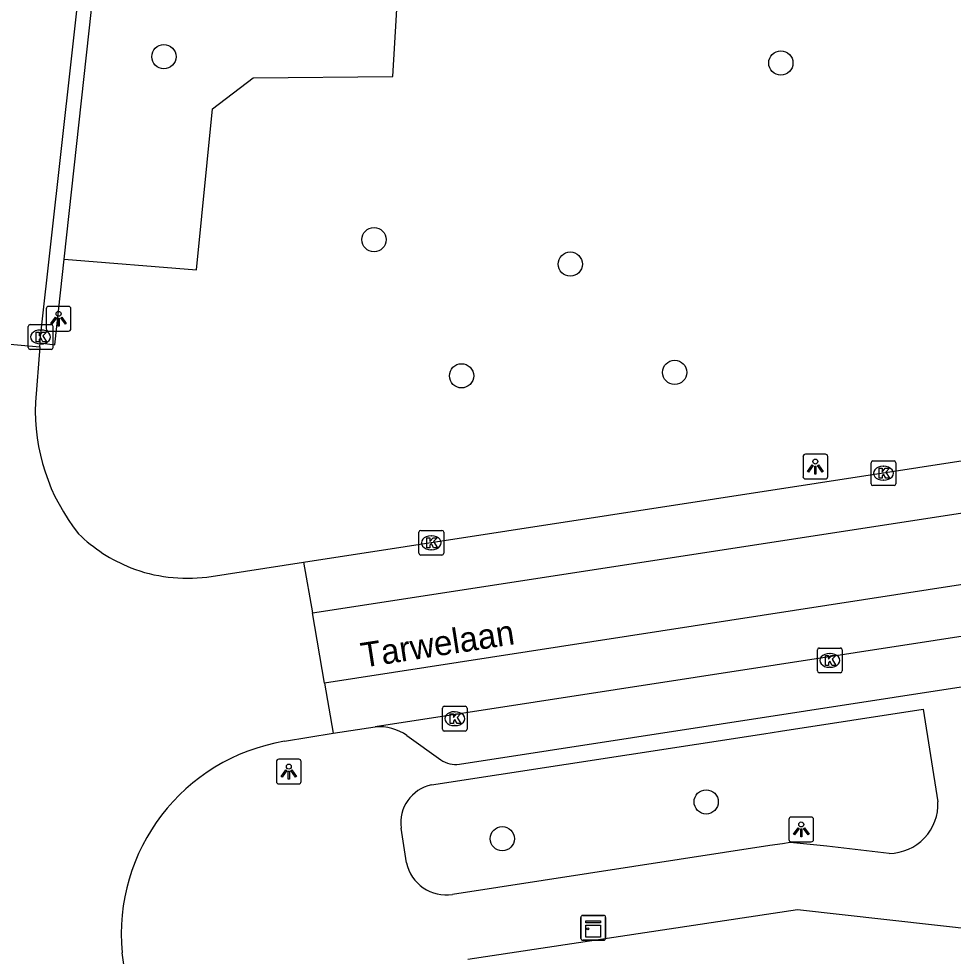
# Model space of a CAD drawing. Extents: x 162026 to 163499, y 387297 to 388169.
# Drawn here: x 162667.92 to 162705.62, y 387557.98 to 387595.81 of the extents above; entities that cross this region are included whole.
import ezdxf

# ---------------------------------------------------------------- set-up
doc = ezdxf.new("R2010")
doc.units = 0
for name, color, linetype in [('IMGEO_Berm_open', 7, 'Continuous'), ('IMGEO_Boom', 7, 'Continuous'), ('IMGEO_Groenvoorziening', 7, 'Continuous'), ('IMGEO_Kast', 7, 'Continuous'), ('IMGEO_Kolk', 7, 'Continuous'), ('IMGEO_Lichtpunt', 7, 'Continuous'), ('IMGEO_Openbare_ruimte_label', 7, 'Continuous'), ('IMGEO_Rijbaan_lokaal_gesloten', 7, 'Continuous'), ('IMGEO_Rijbaan_lokaal_open', 7, 'Continuous'), ('IMGEO_Voetpad_open', 7, 'Continuous')]:
    doc.layers.add(name, color=color, linetype=linetype)

msp = doc.modelspace()

# ---------------------------------------------------------------- linework, layer by layer
at = {"layer": 'IMGEO_Berm_open'}
for points in [[(162669.759, 387586.112), (162671.761, 387604.43), (162671.923, 387605.422)], [(162668.785, 387582.735), (162669.382, 387582.658), (162669.759, 387586.112)]]:
    msp.add_lwpolyline(points, dxfattribs=at)
at = {"layer": 'IMGEO_Boom'}
for centre in [(162673.777, 387594.279), (162698.668, 387594.024), (162682.255, 387586.897), (162690.172, 387585.909), (162685.786, 387581.402), (162694.386, 387581.539), (162695.656, 387564.207), (162687.429, 387562.719)]:
    msp.add_circle(centre, 0.489, dxfattribs=at)
at = {"layer": 'IMGEO_Groenvoorziening'}
msp.add_lwpolyline([(162669.759, 387586.112), (162675.09, 387585.675), (162675.736, 387592.178), (162677.374, 387593.42), (162683.013, 387593.482), (162683.61, 387603.444), (162690.454, 387602.929)], dxfattribs=at)
at = {"layer": 'IMGEO_Kast'}
for p, q in [((162690.6, 387558.698), (162690.6, 387559.539)), ((162690.6, 387559.539), (162690.6, 387558.698)), ((162690.675, 387559.623), (162691.516, 387559.623)), ((162691.516, 387559.623), (162690.675, 387559.623)), ((162691.6, 387559.548), (162691.6, 387558.707)), ((162691.6, 387558.707), (162691.6, 387559.548)), ((162691.525, 387558.623), (162690.684, 387558.623)), ((162690.684, 387558.623), (162691.525, 387558.623))]:
    msp.add_line(p, q, dxfattribs=at)
for points in [[(162690.795, 387559.413), (162691.395, 387559.413), (162691.395, 387559.328), (162690.795, 387559.328), (162690.795, 387559.413)], [(162690.795, 387559.238), (162691.395, 387559.238), (162691.395, 387558.749), (162690.795, 387558.749), (162690.795, 387559.238)]]:
    msp.add_lwpolyline(points, dxfattribs=at)
msp.add_circle((162690.879, 387559.087), 0.0377, dxfattribs=at)
for centre, start, end in [((162690.678, 387559.545), 92.4484, 184.2845), ((162690.678, 387559.545), 92.4484, 184.2845), ((162691.522, 387559.545), 2.4484, 94.2845), ((162691.522, 387559.545), 2.4484, 94.2845), ((162690.678, 387558.701), 182.4484, 274.2845), ((162690.678, 387558.701), 182.4484, 274.2845), ((162691.522, 387558.701), 272.4484, 4.2845), ((162691.522, 387558.701), 272.4484, 4.2845)]:
    msp.add_arc(centre, 0.0779, start, end, dxfattribs=at)
at = {"layer": 'IMGEO_Kolk'}
for p, q in [((162668.302, 387582.543), (162668.302, 387583.395)), ((162668.377, 387583.469), (162669.229, 387583.469)), ((162668.79, 387583.249), (162668.815, 387583.249)), ((162669.303, 387583.395), (162669.303, 387582.543)), ((162668.813, 387582.689), (162668.788, 387582.689)), ((162669.229, 387582.469), (162668.377, 387582.469)), ((162702.382, 387577.969), (162703.234, 387577.969)), ((162702.307, 387577.043), (162702.307, 387577.895)), ((162702.795, 387577.749), (162702.82, 387577.749)), ((162703.308, 387577.895), (162703.308, 387577.043)), ((162702.818, 387577.189), (162702.793, 387577.189)), ((162703.234, 387576.969), (162702.382, 387576.969)), ((162684.066, 387574.239), (162684.066, 387575.091)), ((162684.141, 387575.165), (162684.993, 387575.165)), ((162684.554, 387574.945), (162684.579, 387574.945)), ((162685.067, 387575.091), (162685.067, 387574.239)), ((162684.993, 387574.165), (162684.141, 387574.165)), ((162684.577, 387574.385), (162684.552, 387574.385)), ((162700.218, 387570.417), (162701.07, 387570.417)), ((162700.143, 387569.491), (162700.143, 387570.343)), ((162700.631, 387570.197), (162700.656, 387570.197)), ((162701.144, 387570.343), (162701.144, 387569.491)), ((162700.654, 387569.637), (162700.629, 387569.637)), ((162701.07, 387569.417), (162700.218, 387569.417)), ((162685.011, 387567.138), (162685.011, 387567.99)), ((162685.086, 387568.064), (162685.938, 387568.064)), ((162685.499, 387567.844), (162685.524, 387567.844)), ((162686.012, 387567.99), (162686.012, 387567.138)), ((162685.938, 387567.064), (162685.086, 387567.064)), ((162685.522, 387567.284), (162685.497, 387567.284))]:
    msp.add_line(p, q, dxfattribs=at)
for points in [[(162668.302, 387582.543), (162668.302, 387583.395)], [(162668.377, 387583.469), (162669.229, 387583.469)], [(162669.303, 387583.395), (162669.303, 387582.543)], [(162668.623, 387583.169), (162668.746, 387583.169), (162668.746, 387583.018), (162668.876, 387583.169), (162669.04, 387583.169), (162668.894, 387583.018), (162669.047, 387582.769), (162668.895, 387582.769), (162668.81, 387582.933), (162668.746, 387582.866), (162668.746, 387582.769), (162668.623, 387582.769), (162668.623, 387583.169)], [(162669.229, 387582.469), (162668.377, 387582.469)], [(162702.382, 387577.969), (162703.234, 387577.969)], [(162702.307, 387577.043), (162702.307, 387577.895)], [(162702.628, 387577.669), (162702.751, 387577.669), (162702.751, 387577.518), (162702.881, 387577.669), (162703.045, 387577.669), (162702.899, 387577.518), (162703.052, 387577.269), (162702.9, 387577.269), (162702.815, 387577.433), (162702.751, 387577.366), (162702.751, 387577.269), (162702.628, 387577.269), (162702.628, 387577.669)], [(162703.308, 387577.895), (162703.308, 387577.043)], [(162703.234, 387576.969), (162702.382, 387576.969)], [(162684.066, 387574.239), (162684.066, 387575.091)], [(162684.141, 387575.165), (162684.993, 387575.165)], [(162685.067, 387575.091), (162685.067, 387574.239)], [(162684.387, 387574.865), (162684.51, 387574.865), (162684.51, 387574.714), (162684.64, 387574.865), (162684.804, 387574.865), (162684.658, 387574.714), (162684.811, 387574.465), (162684.659, 387574.465), (162684.574, 387574.629), (162684.51, 387574.562), (162684.51, 387574.465), (162684.387, 387574.465), (162684.387, 387574.865)], [(162684.993, 387574.165), (162684.141, 387574.165)], [(162700.218, 387570.417), (162701.07, 387570.417)], [(162700.143, 387569.491), (162700.143, 387570.343)], [(162700.464, 387570.117), (162700.587, 387570.117), (162700.587, 387569.966), (162700.717, 387570.117), (162700.881, 387570.117), (162700.735, 387569.966), (162700.888, 387569.717), (162700.736, 387569.717), (162700.651, 387569.881), (162700.587, 387569.814), (162700.587, 387569.717), (162700.464, 387569.717), (162700.464, 387570.117)], [(162701.144, 387570.343), (162701.144, 387569.491)], [(162701.07, 387569.417), (162700.218, 387569.417)], [(162685.011, 387567.138), (162685.011, 387567.99)], [(162685.086, 387568.064), (162685.938, 387568.064)], [(162685.332, 387567.764), (162685.455, 387567.764), (162685.455, 387567.613), (162685.585, 387567.764), (162685.749, 387567.764), (162685.603, 387567.613), (162685.756, 387567.364), (162685.604, 387567.364), (162685.519, 387567.528), (162685.455, 387567.461), (162685.455, 387567.364), (162685.332, 387567.364), (162685.332, 387567.764)], [(162686.012, 387567.99), (162686.012, 387567.138)], [(162685.938, 387567.064), (162685.086, 387567.064)]]:
    msp.add_lwpolyline(points, dxfattribs=at)
for centre, start, end in [((162668.379, 387583.393), 91.552, 178.448), ((162668.379, 387583.393), 91.552, 178.448), ((162669.227, 387583.393), 1.552, 88.448), ((162669.227, 387583.393), 1.552, 88.448), ((162668.379, 387582.545), 181.552, 268.448), ((162668.379, 387582.545), 181.552, 268.448), ((162669.227, 387582.545), 271.552, 358.448), ((162669.227, 387582.545), 271.552, 358.448), ((162702.384, 387577.893), 91.552, 178.448), ((162702.384, 387577.893), 91.552, 178.448), ((162703.232, 387577.893), 1.552, 88.448), ((162703.232, 387577.893), 1.552, 88.448), ((162702.384, 387577.045), 181.552, 268.448), ((162702.384, 387577.045), 181.552, 268.448), ((162703.232, 387577.045), 271.552, 358.448), ((162703.232, 387577.045), 271.552, 358.448), ((162684.143, 387575.089), 91.552, 178.448), ((162684.143, 387575.089), 91.552, 178.448), ((162684.991, 387575.089), 1.552, 88.448), ((162684.991, 387575.089), 1.552, 88.448), ((162684.143, 387574.241), 181.552, 268.448), ((162684.143, 387574.241), 181.552, 268.448), ((162684.991, 387574.241), 271.552, 358.448), ((162684.991, 387574.241), 271.552, 358.448), ((162700.22, 387570.341), 91.552, 178.448), ((162700.22, 387570.341), 91.552, 178.448), ((162701.068, 387570.341), 1.552, 88.448), ((162701.068, 387570.341), 1.552, 88.448), ((162700.22, 387569.493), 181.552, 268.448), ((162700.22, 387569.493), 181.552, 268.448), ((162701.068, 387569.493), 271.552, 358.448), ((162701.068, 387569.493), 271.552, 358.448), ((162685.088, 387567.988), 91.552, 178.448), ((162685.088, 387567.988), 91.552, 178.448), ((162685.936, 387567.988), 1.552, 88.448), ((162685.936, 387567.988), 1.552, 88.448), ((162685.088, 387567.14), 181.552, 268.448), ((162685.088, 387567.14), 181.552, 268.448), ((162685.936, 387567.14), 271.552, 358.448), ((162685.936, 387567.14), 271.552, 358.448)]:
    msp.add_arc(centre, 0.0765, start, end, dxfattribs=at)
for centre, major_axis, ratio, start_param, end_param in [((162668.789, 387582.969), (-0.387, 0.002), 0.722429, 4.712389, 7.853982), ((162668.814, 387582.969), (-0.39, 0.002), 0.717154, 1.570796, 4.712389), ((162702.794, 387577.469), (-0.387, 0.002), 0.722429, 4.712389, 7.853982), ((162702.819, 387577.469), (-0.39, 0.002), 0.717154, 1.570796, 4.712389), ((162684.553, 387574.665), (-0.387, 0.002), 0.722429, 4.712389, 7.853982), ((162684.578, 387574.665), (-0.39, 0.002), 0.717154, 1.570796, 4.712389), ((162700.63, 387569.917), (-0.387, 0.002), 0.722429, 4.712389, 7.853982), ((162700.655, 387569.917), (-0.39, 0.002), 0.717154, 1.570796, 4.712389), ((162685.498, 387567.564), (-0.387, 0.002), 0.722429, 4.712389, 7.853982), ((162685.523, 387567.564), (-0.39, 0.002), 0.717154, 1.570796, 4.712389)]:
    msp.add_ellipse(centre, major_axis=major_axis, ratio=ratio, start_param=start_param, end_param=end_param, dxfattribs=at)
at = {"layer": 'IMGEO_Lichtpunt'}
for p, q in [((162669.03, 387584.108), (162669.03, 387583.301)), ((162669.03, 387584.108), (162669.03, 387583.301)), ((162669.932, 387584.203), (162669.124, 387584.203)), ((162669.932, 387584.203), (162669.124, 387584.203)), ((162670.026, 387583.301), (162670.026, 387584.108)), ((162670.026, 387583.301), (162670.026, 387584.108)), ((162669.124, 387583.207), (162669.932, 387583.207)), ((162669.124, 387583.207), (162669.932, 387583.207)), ((162699.562, 387578.142), (162699.562, 387577.335)), ((162699.562, 387578.142), (162699.562, 387577.335)), ((162700.464, 387578.237), (162699.656, 387578.237)), ((162700.464, 387578.237), (162699.656, 387578.237)), ((162700.558, 387577.335), (162700.558, 387578.142)), ((162700.558, 387577.335), (162700.558, 387578.142)), ((162699.656, 387577.241), (162700.464, 387577.241)), ((162699.656, 387577.241), (162700.464, 387577.241)), ((162678.319, 387565.833), (162678.319, 387565.026)), ((162678.319, 387565.833), (162678.319, 387565.026)), ((162679.221, 387565.928), (162678.413, 387565.928)), ((162679.221, 387565.928), (162678.413, 387565.928)), ((162679.315, 387565.026), (162679.315, 387565.833)), ((162679.315, 387565.026), (162679.315, 387565.833)), ((162678.413, 387564.932), (162679.221, 387564.932)), ((162678.413, 387564.932), (162679.221, 387564.932)), ((162699.895, 387563.594), (162699.087, 387563.594)), ((162699.895, 387563.594), (162699.087, 387563.594)), ((162698.993, 387563.499), (162698.993, 387562.692)), ((162698.993, 387563.499), (162698.993, 387562.692)), ((162699.989, 387562.692), (162699.989, 387563.499)), ((162699.989, 387562.692), (162699.989, 387563.499)), ((162699.087, 387562.598), (162699.895, 387562.598)), ((162699.087, 387562.598), (162699.895, 387562.598))]:
    msp.add_line(p, q, dxfattribs=at)
for points in [[(162669.404, 387583.772), (162669.443, 387583.744), (162669.255, 387583.482), (162669.217, 387583.509), (162669.404, 387583.772)], [(162669.506, 387583.724), (162669.553, 387583.724), (162669.553, 387583.402), (162669.506, 387583.402), (162669.506, 387583.724)], [(162669.616, 387583.744), (162669.654, 387583.771), (162669.841, 387583.509), (162669.802, 387583.481), (162669.616, 387583.744)], [(162699.936, 387577.806), (162699.975, 387577.778), (162699.787, 387577.516), (162699.749, 387577.543), (162699.936, 387577.806)], [(162700.038, 387577.758), (162700.085, 387577.758), (162700.085, 387577.436), (162700.038, 387577.436), (162700.038, 387577.758)], [(162700.148, 387577.778), (162700.186, 387577.805), (162700.373, 387577.543), (162700.334, 387577.515), (162700.148, 387577.778)], [(162678.693, 387565.497), (162678.732, 387565.469), (162678.544, 387565.207), (162678.506, 387565.234), (162678.693, 387565.497)], [(162678.795, 387565.449), (162678.842, 387565.449), (162678.842, 387565.127), (162678.795, 387565.127), (162678.795, 387565.449)], [(162678.905, 387565.469), (162678.943, 387565.496), (162679.13, 387565.234), (162679.091, 387565.206), (162678.905, 387565.469)], [(162699.367, 387563.163), (162699.406, 387563.135), (162699.218, 387562.873), (162699.18, 387562.9), (162699.367, 387563.163)], [(162699.469, 387563.115), (162699.516, 387563.115), (162699.516, 387562.793), (162699.469, 387562.793), (162699.469, 387563.115)], [(162699.579, 387563.135), (162699.617, 387563.162), (162699.804, 387562.9), (162699.765, 387562.872), (162699.579, 387563.135)]]:
    msp.add_lwpolyline(points, dxfattribs=at)
for centre in [(162669.529, 387583.906), (162700.061, 387577.94), (162678.818, 387565.631), (162699.492, 387563.297)]:
    msp.add_circle(centre, 0.0994, dxfattribs=at)
for centre, start, end in [((162669.124, 387584.108), 90, 180), ((162669.124, 387584.108), 90, 180), ((162669.932, 387584.108), 0, 90), ((162669.932, 387584.108), 0, 90), ((162669.124, 387583.301), 180, 270), ((162669.124, 387583.301), 180, 270), ((162669.932, 387583.301), 270, 0), ((162669.932, 387583.301), 270, 360), ((162699.656, 387578.142), 90, 180), ((162699.656, 387578.142), 90, 180), ((162700.464, 387578.142), 0, 90), ((162700.464, 387578.142), 0, 90), ((162699.656, 387577.335), 180, 270), ((162699.656, 387577.335), 180, 270), ((162700.464, 387577.335), 270, 0), ((162700.464, 387577.335), 270, 360), ((162678.413, 387565.833), 90, 180), ((162678.413, 387565.833), 90, 180), ((162679.221, 387565.833), 0, 90), ((162679.221, 387565.833), 0, 90), ((162678.413, 387565.026), 180, 270), ((162678.413, 387565.026), 180, 270), ((162679.221, 387565.026), 270, 0), ((162679.221, 387565.026), 270, 360), ((162699.087, 387563.499), 90, 180), ((162699.087, 387563.499), 90, 180), ((162699.895, 387563.499), 0, 90), ((162699.895, 387563.499), 0, 90), ((162699.087, 387562.692), 180, 270), ((162699.087, 387562.692), 180, 270), ((162699.895, 387562.692), 270, 0), ((162699.895, 387562.692), 270, 360)]:
    msp.add_arc(centre, 0.0946, start, end, dxfattribs=at)
at = {"layer": 'IMGEO_Rijbaan_lokaal_gesloten'}
for points in [[(162679.768, 387571.83), (162811.43, 387592.098)], [(162811.858, 387589.349), (162680.257, 387568.993)], [(162679.413, 387573.886), (162766.076, 387587.239)], [(162811.048, 387587.092), (162682.305, 387567.235)], [(162680.604, 387566.983), (162682.305, 387567.235)]]:
    msp.add_lwpolyline(points, dxfattribs=at)
at = {"layer": 'IMGEO_Rijbaan_lokaal_open'}
for points in [[(162668.785, 387582.735), (162668.803, 387582.969), (162671.334, 387605.667)], [(162663.782, 387583.016), (162668.772, 387582.575)], [(162668.772, 387582.575), (162668.597, 387580.334)], [(162668.772, 387582.575), (162668.785, 387582.735)], [(162675.512, 387573.282), (162679.413, 387573.886)], [(162679.413, 387573.886), (162679.768, 387571.83)], [(162680.257, 387568.993), (162679.768, 387571.83)], [(162680.257, 387568.993), (162680.604, 387566.983)], [(162678.637, 387566.652), (162680.604, 387566.983)], [(162672.291, 387556.69), (162672.095, 387558.114)]]:
    msp.add_lwpolyline(points, dxfattribs=at)
for centre, radius, start, end in [((162676.545, 387579.997), 7.955, 177.5729, 218.6938), ((162674.715, 387579.471), 6.241, 225.4388, 248.6493), ((162674.715, 387579.493), 6.262, 248.7225, 277.3079), ((162679.946, 387558.874), 7.887, 99.5503, 185.5295)]:
    msp.add_arc(centre, radius, start, end, dxfattribs=at)
at = {"layer": 'IMGEO_Voetpad_open'}
for points in [[(162685.698, 387565.729), (162808.281, 387584.635)], [(162684.57, 387564.889), (162697.981, 387566.957), (162698.654, 387567.06), (162704.413, 387567.949), (162705.008, 387564.205)], [(162683.585, 387566.886), (162684.95, 387565.908)], [(162683.562, 387561.753), (162683.352, 387563.153)], [(162703.042, 387562.127), (162700.525, 387562.42), (162699.043, 387562.567), (162698.737, 387562.52), (162698.229, 387562.442), (162685.426, 387560.467)], [(162734.19, 387555.945), (162699.334, 387559.856), (162686.046, 387557.841)]]:
    msp.add_lwpolyline(points, dxfattribs=at)
for centre, radius, start, end in [((162682.447, 387565.234), 2.006, 55.4407, 94.0566), ((162685.556, 387566.788), 1.069, 235.4556, 277.6283), ((162684.882, 387563.375), 1.546, 101.6335, 188.2585), ((162703.01, 387564.126), 1.999, 270.9074, 2.2654), ((162685.183, 387562.108), 1.659, 192.366, 278.4293)]:
    msp.add_arc(centre, radius, start, end, dxfattribs=at)

# ---------------------------------------------------------------- texts
at = {"layer": 'IMGEO_Openbare_ruimte_label'}
msp.add_text('Tarwelaan', height=1, rotation=8.8028, dxfattribs=at).set_placement((162681.805, 387569.621))

doc.saveas('drawing.dxf')
